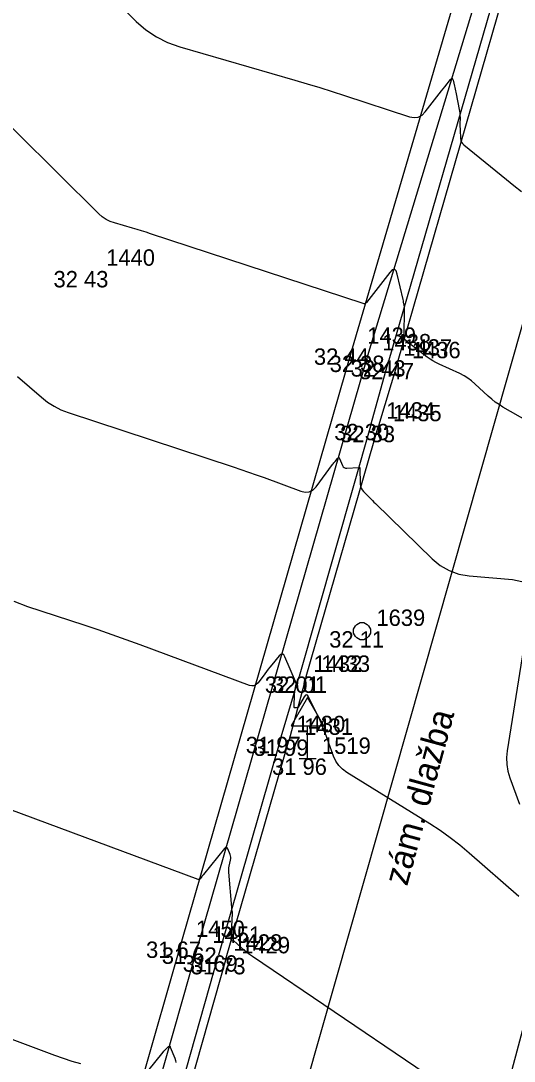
# Model space of a CAD drawing. Extents: x -702257 to -701487, y -1009871 to -1008841.
# Drawn here: x -701733.17 to -701725.65, y -1009281.53 to -1009265.68 of the extents above; entities that cross this region are included whole.
import ezdxf

# ---------------------------------------------------------------- set-up
doc = ezdxf.new("R2010")
doc.units = 0
for name, color, linetype in [('Ex_Major Contours', 7, 'Continuous'), ('Ex_Minor Contours', 7, 'Continuous'), ('Z_body', 7, 'Continuous'), ('Z_body_cisla', 7, 'Continuous'), ('Z_body_vysky_redukovane', 7, 'Continuous'), ('Z_budova', 7, 'Continuous'), ('Z_dopravni_znacky', 7, 'Continuous'), ('Z_katastr_hranice', 7, 'Continuous'), ('Z_komunikace', 7, 'Continuous'), ('Z_obruba', 7, 'Continuous'), ('Z_popisy', 7, 'Continuous'), ('Z_site_vodovod_znaky', 7, 'Continuous'), ('Z_zlabek', 7, 'Continuous')]:
    doc.layers.add(name, color=color, linetype=linetype)

# ---------------------------------------------------------------- blocks, each defined once
blk = doc.blocks.new('POINT_DISPLAY')
blk.add_line((0, 0), (0, 0))
blk = doc.blocks.new('Z614')
for p, q in [((-0.13, 0.03), (-0.1, 0.08)), ((-0.13, -0.03), (-0.13, 0.03)), ((-0.1, 0.08), (-0.08, 0.1)), ((-0.08, 0.1), (-0.03, 0.13)), ((-0.03, 0.13), (0.03, 0.13)), ((0.03, 0.13), (0.08, 0.1)), ((0.08, 0.1), (0.1, 0.08)), ((0.1, 0.08), (0.13, 0.03)), ((0.13, 0.03), (0.13, -0.03)), ((-0.1, -0.08), (-0.13, -0.03)), ((-0.08, -0.1), (-0.1, -0.08)), ((-0.03, -0.13), (-0.08, -0.1)), ((0.03, -0.13), (-0.03, -0.13)), ((0.08, -0.1), (0.03, -0.13)), ((0.1, -0.08), (0.08, -0.1)), ((0.13, -0.03), (0.1, -0.08))]:
    blk.add_line(p, q)
blk = doc.blocks.new('Z527')
for p, q in [((0, 0.93), (-0.25, 0.5)), ((0.25, 0.5), (0, 0.93)), ((-0.25, 0.5), (0.25, 0.5)), ((0, 0), (0, 0.5)), ((-0.13, 0), (0.13, 0))]:
    blk.add_line(p, q)

msp = doc.modelspace()

# ---------------------------------------------------------------- linework, layer by layer
at = {"layer": 'Ex_Major Contours'}
msp.add_lwpolyline([(-701725.578, -1009279.024), (-701726.334, -1009278.362), (-701726.478, -1009278.241), (-701726.626, -1009278.127), (-701726.779, -1009278.018), (-701726.937, -1009277.916), (-701728.2, -1009277.133), (-701728.267, -1009277.084), (-701728.323, -1009277.026), (-701728.368, -1009276.959), (-701728.403, -1009276.883), (-701728.532, -1009276.529), (-701728.556, -1009276.466), (-701728.582, -1009276.404), (-701728.609, -1009276.343), (-701728.638, -1009276.282), (-701728.787, -1009275.98), (-701728.802, -1009275.957), (-701728.817, -1009275.949), (-701728.833, -1009275.956), (-701728.85, -1009275.978), (-701728.943, -1009276.138), (-701728.947, -1009276.143), (-701728.952, -1009276.147), (-701728.957, -1009276.149), (-701728.964, -1009276.15), (-701728.991, -1009276.15), (-701728.997, -1009276.149), (-701729.001, -1009276.147), (-701729.004, -1009276.142), (-701729.005, -1009276.136), (-701728.998, -1009275.932), (-701728.998, -1009275.916), (-701728.996, -1009275.9), (-701728.994, -1009275.885), (-701728.991, -1009275.869), (-701728.977, -1009275.807), (-701728.974, -1009275.792), (-701728.975, -1009275.776), (-701728.977, -1009275.761), (-701728.982, -1009275.747), (-701729.145, -1009275.37), (-701729.164, -1009275.339), (-701729.185, -1009275.327), (-701729.209, -1009275.333), (-701729.235, -1009275.357), (-701729.346, -1009275.493), (-701729.373, -1009275.526), (-701729.399, -1009275.56), (-701729.426, -1009275.594), (-701729.451, -1009275.629), (-701729.554, -1009275.767), (-701729.582, -1009275.795), (-701729.613, -1009275.811), (-701729.648, -1009275.815), (-701729.686, -1009275.806), (-701731.352, -1009275.188), (-701731.564, -1009275.11), (-701731.777, -1009275.035), (-701731.99, -1009274.961), (-701732.204, -1009274.889), (-701733.063, -1009274.607), (-701733.272, -1009274.527)], dxfattribs=at)
at = {"layer": 'Ex_Minor Contours'}
for points in [[(-701731.975, -1009265.128), (-701731.412, -1009265.686), (-701731.265, -1009265.814), (-701731.105, -1009265.922), (-701730.933, -1009266.009), (-701730.749, -1009266.074), (-701728.996, -1009266.58), (-701728.805, -1009266.636), (-701728.614, -1009266.693), (-701728.424, -1009266.753), (-701728.235, -1009266.814), (-701727.244, -1009267.139), (-701727.175, -1009267.153), (-701727.112, -1009267.145), (-701727.055, -1009267.116), (-701727.005, -1009267.066), (-701726.758, -1009266.746), (-701726.708, -1009266.682), (-701726.622, -1009266.57), (-701726.608, -1009266.557), (-701726.597, -1009266.553), (-701726.588, -1009266.561), (-701726.582, -1009266.579), (-701726.561, -1009266.672), (-701726.556, -1009266.695), (-701726.551, -1009266.719), (-701726.546, -1009266.742), (-701726.541, -1009266.765), (-701726.485, -1009267.054), (-701726.481, -1009267.078), (-701726.478, -1009267.102), (-701726.477, -1009267.125), (-701726.476, -1009267.149), (-701726.477, -1009267.246), (-701726.478, -1009267.27), (-701726.477, -1009267.294), (-701726.476, -1009267.318), (-701726.475, -1009267.341), (-701726.466, -1009267.471), (-701726.461, -1009267.499), (-701726.451, -1009267.525), (-701726.436, -1009267.547), (-701726.416, -1009267.567), (-701725.769, -1009268.093), (-701725.653, -1009268.187), (-701725.537, -1009268.279)], [(-701724.78, -1009272.155), (-701725.821, -1009271.563), (-701725.881, -1009271.527), (-701725.938, -1009271.488), (-701725.993, -1009271.445), (-701726.045, -1009271.399), (-701726.248, -1009271.208), (-701726.301, -1009271.162), (-701726.356, -1009271.121), (-701726.415, -1009271.086), (-701726.477, -1009271.054), (-701726.795, -1009270.91), (-701726.842, -1009270.887), (-701726.888, -1009270.861), (-701726.933, -1009270.833), (-701726.975, -1009270.803), (-701727.202, -1009270.63), (-701727.215, -1009270.62), (-701727.227, -1009270.61), (-701727.24, -1009270.6), (-701727.252, -1009270.59), (-701727.321, -1009270.534), (-701727.324, -1009270.532), (-701727.325, -1009270.529), (-701727.326, -1009270.527), (-701727.327, -1009270.524), (-701727.328, -1009270.508), (-701727.328, -1009270.498), (-701727.323, -1009270.051), (-701727.323, -1009270.041), (-701727.324, -1009270.03), (-701727.325, -1009270.02), (-701727.327, -1009270.009), (-701727.335, -1009269.967), (-701727.339, -1009269.946), (-701727.344, -1009269.925), (-701727.432, -1009269.538), (-701727.45, -1009269.486), (-701727.476, -1009269.464), (-701727.509, -1009269.473), (-701727.548, -1009269.513), (-701727.832, -1009269.879), (-701727.868, -1009269.926), (-701727.904, -1009269.972), (-701727.914, -1009269.982), (-701727.925, -1009269.988), (-701727.937, -1009269.989), (-701727.95, -1009269.987), (-701731.193, -1009268.922), (-701731.261, -1009268.9), (-701731.33, -1009268.879), (-701731.398, -1009268.858), (-701731.467, -1009268.838), (-701731.742, -1009268.758), (-701731.809, -1009268.735), (-701731.871, -1009268.703), (-701731.929, -1009268.665), (-701731.982, -1009268.618), (-701733.861, -1009266.759)], [(-701733.221, -1009271.097), (-701732.858, -1009271.414), (-701732.764, -1009271.488), (-701732.665, -1009271.552), (-701732.559, -1009271.605), (-701732.448, -1009271.648), (-701729.936, -1009272.475), (-701729.817, -1009272.514), (-701729.699, -1009272.555), (-701729.582, -1009272.597), (-701729.464, -1009272.64), (-701728.903, -1009272.848), (-701728.836, -1009272.863), (-701728.774, -1009272.857), (-701728.72, -1009272.829), (-701728.671, -1009272.779), (-701728.418, -1009272.439), (-701728.409, -1009272.427), (-701728.4, -1009272.415), (-701728.391, -1009272.404), (-701728.381, -1009272.392), (-701728.344, -1009272.346), (-701728.335, -1009272.338), (-701728.326, -1009272.335), (-701728.319, -1009272.34), (-701728.313, -1009272.35), (-701728.268, -1009272.454), (-701728.257, -1009272.473), (-701728.242, -1009272.486), (-701728.223, -1009272.494), (-701728.201, -1009272.495), (-701728.024, -1009272.484), (-701728.015, -1009272.484), (-701728.005, -1009272.484), (-701728.003, -1009272.484), (-701728.002, -1009272.485), (-701728.001, -1009272.486), (-701728.001, -1009272.489), (-701727.996, -1009272.74), (-701727.993, -1009272.771), (-701727.984, -1009272.8), (-701727.969, -1009272.827), (-701727.949, -1009272.851), (-701727.857, -1009272.942), (-701727.834, -1009272.965), (-701727.811, -1009272.988), (-701727.788, -1009273.011), (-701727.764, -1009273.034), (-701726.901, -1009273.876), (-701726.777, -1009273.979), (-701726.641, -1009274.057), (-701726.494, -1009274.109), (-701726.335, -1009274.135), (-701725.676, -1009274.19), (-701725.535, -1009274.223)], [(-701725.398, -1009274.544), (-701725.757, -1009276.803), (-701725.767, -1009276.907), (-701725.763, -1009277.011), (-701725.747, -1009277.113), (-701725.717, -1009277.214), (-701725.57, -1009277.614)], [(-701725.902, -1009282.466), (-701729.639, -1009279.939), (-701729.671, -1009279.918), (-701729.701, -1009279.895), (-701729.731, -1009279.871), (-701729.76, -1009279.846), (-701729.926, -1009279.701), (-701729.929, -1009279.699), (-701729.933, -1009279.698), (-701729.937, -1009279.697), (-701729.941, -1009279.698), (-701729.958, -1009279.702), (-701729.961, -1009279.702), (-701729.964, -1009279.701), (-701729.965, -1009279.699), (-701729.966, -1009279.695), (-701729.945, -1009279.276), (-701729.945, -1009279.269), (-701729.945, -1009279.262), (-701729.945, -1009279.255), (-701729.947, -1009279.248), (-701729.952, -1009279.22), (-701729.953, -1009279.213), (-701729.954, -1009279.206), (-701729.955, -1009279.199), (-701729.955, -1009279.192), (-701730.001, -1009278.655), (-701730.002, -1009278.631), (-701730.001, -1009278.608), (-701729.999, -1009278.585), (-701729.994, -1009278.562), (-701729.973, -1009278.468), (-701729.97, -1009278.446), (-701729.97, -1009278.424), (-701729.974, -1009278.403), (-701729.981, -1009278.382), (-701730.017, -1009278.299), (-701730.027, -1009278.283), (-701730.038, -1009278.276), (-701730.05, -1009278.279), (-701730.064, -1009278.292), (-701730.387, -1009278.688), (-701730.393, -1009278.696), (-701730.4, -1009278.704), (-701730.406, -1009278.712), (-701730.412, -1009278.721), (-701730.437, -1009278.754), (-701730.444, -1009278.761), (-701730.452, -1009278.765), (-701730.46, -1009278.766), (-701730.469, -1009278.764), (-701733.74, -1009277.55)], [(-701734.994, -1009280.567), (-701732.659, -1009281.443), (-701732.528, -1009281.489), (-701732.396, -1009281.532), (-701732.263, -1009281.57)], [(-701731.233, -1009281.688), (-701730.999, -1009281.394), (-701730.99, -1009281.383), (-701730.981, -1009281.372), (-701730.971, -1009281.362), (-701730.961, -1009281.352), (-701730.922, -1009281.312), (-701730.912, -1009281.305), (-701730.904, -1009281.304), (-701730.897, -1009281.309), (-701730.892, -1009281.319), (-701730.825, -1009281.489), (-701730.814, -1009281.523), (-701730.807, -1009281.556)]]:
    msp.add_lwpolyline(points, dxfattribs=at)
at = {"layer": 'Z_budova'}
msp.add_line((-701724.98, -1009279.01), (-701726.33, -1009284.07), dxfattribs=at)
at = {"layer": 'Z_katastr_hranice'}
msp.add_line((-701705.38, -1009199.53), (-701735.58, -1009305.62), dxfattribs=at)
at = {"layer": 'Z_komunikace'}
for p, q in [((-701725.9, -1009265.11), (-701727.56, -1009270.85)), ((-701727.83, -1009271.82), (-701727.56, -1009270.85)), ((-701727.83, -1009271.82), (-701728.93, -1009275.67)), ((-701729.2, -1009276.59), (-701728.93, -1009275.67)), ((-701729.2, -1009276.59), (-701730.16, -1009279.92)), ((-701730.85, -1009282.37), (-701730.16, -1009279.92))]:
    msp.add_line(p, q, dxfattribs=at)
at = {"layer": 'Z_obruba'}
for p, q in [((-701727.43, -1009270.89), (-701725.77, -1009265.13)), ((-701727.43, -1009270.89), (-701727.72, -1009271.85)), ((-701728.82, -1009275.67), (-701727.72, -1009271.85)), ((-701728.82, -1009275.67), (-701729.08, -1009276.63)), ((-701730.04, -1009279.96), (-701729.08, -1009276.63)), ((-701730.04, -1009279.96), (-701730.73, -1009282.39))]:
    msp.add_line(p, q, dxfattribs=at)
at = {"layer": 'Z_zlabek'}
for p, q in [((-701726.44, -1009264.94), (-701728.12, -1009270.67)), ((-701727.88, -1009270.78), (-701726.14, -1009265.04)), ((-701728.12, -1009270.67), (-701730.72, -1009279.71)), ((-701730.48, -1009279.8), (-701727.88, -1009270.78)), ((-701730.72, -1009279.71), (-701733.07, -1009287.92)), ((-701732.8, -1009288.01), (-701730.48, -1009279.8))]:
    msp.add_line(p, q, dxfattribs=at)

# ---------------------------------------------------------------- block references
at = {"layer": 'Z_body'}
for p in [(-701732.09, -1009269.49), (-701728.12, -1009270.67), (-701727.88, -1009270.78), (-701727.56, -1009270.85), (-701727.43, -1009270.89), (-701727.83, -1009271.82), (-701727.72, -1009271.85), (-701727.97, -1009274.98), (-701728.93, -1009275.67), (-701728.82, -1009275.67), (-701729.2, -1009276.59), (-701729.08, -1009276.63), (-701728.8, -1009276.92), (-701730.72, -1009279.71), (-701730.48, -1009279.8), (-701730.16, -1009279.92), (-701730.04, -1009279.96)]:
    msp.add_blockref('POINT_DISPLAY', p, dxfattribs=at)
at = {"layer": 'Z_dopravni_znacky'}
msp.add_blockref('Z527', (-701728.8, -1009276.92), dxfattribs=at)
at = {"layer": 'Z_site_vodovod_znaky'}
msp.add_blockref('Z614', (-701727.97, -1009274.98), dxfattribs=at)

# ---------------------------------------------------------------- texts
at = {"layer": 'Z_body_cisla'}
for s, p in [('1440', (-701731.87, -1009269.41)), ('1439', (-701727.89, -1009270.6)), ('1438', (-701727.66, -1009270.7)), ('1437', (-701727.34, -1009270.78)), ('1436', (-701727.21, -1009270.82)), ('1434', (-701727.6, -1009271.74)), ('1435', (-701727.5, -1009271.78)), ('1639', (-701727.75, -1009274.9)), ('1432', (-701728.71, -1009275.6)), ('1433', (-701728.59, -1009275.6)), ('1430', (-701728.97, -1009276.52)), ('1431', (-701728.85, -1009276.56)), ('1519', (-701728.58, -1009276.85)), ('1450', (-701730.5, -1009279.64)), ('1451', (-701730.25, -1009279.73)), ('1428', (-701729.93, -1009279.85)), ('1429', (-701729.81, -1009279.89))]:
    msp.add_text(s, height=0.25, dxfattribs=at).set_placement(p)
at = {"layer": 'Z_body_vysky_redukovane'}
for s, p in [('32 43', (-701732.673, -1009269.74)), ('32 44', (-701728.703, -1009270.92)), ('32 38', (-701728.463, -1009271.03)), ('32 43', (-701728.143, -1009271.1)), ('32 47', (-701728.013, -1009271.14)), ('32 30', (-701728.393, -1009272.07)), ('32 33', (-701728.303, -1009272.1)), ('32 11', (-701728.47, -1009275.23)), ('32 01', (-701729.451, -1009275.92)), ('32 01', (-701729.341, -1009275.92)), ('31 97', (-701729.742, -1009276.84)), ('31 99', (-701729.622, -1009276.88)), ('31 96', (-701729.342, -1009277.17)), ('31 67', (-701731.262, -1009279.96)), ('31 62', (-701731.022, -1009280.05)), ('31 69', (-701730.702, -1009280.17)), ('31 73', (-701730.582, -1009280.21))]:
    msp.add_text(s, height=0.25, dxfattribs=at).set_placement(p)
at = {"layer": 'Z_popisy'}
msp.add_text('zám. dlažba', height=0.38, rotation=74.7, dxfattribs=at).set_placement((-701727.282, -1009278.876))

doc.saveas('drawing.dxf')
